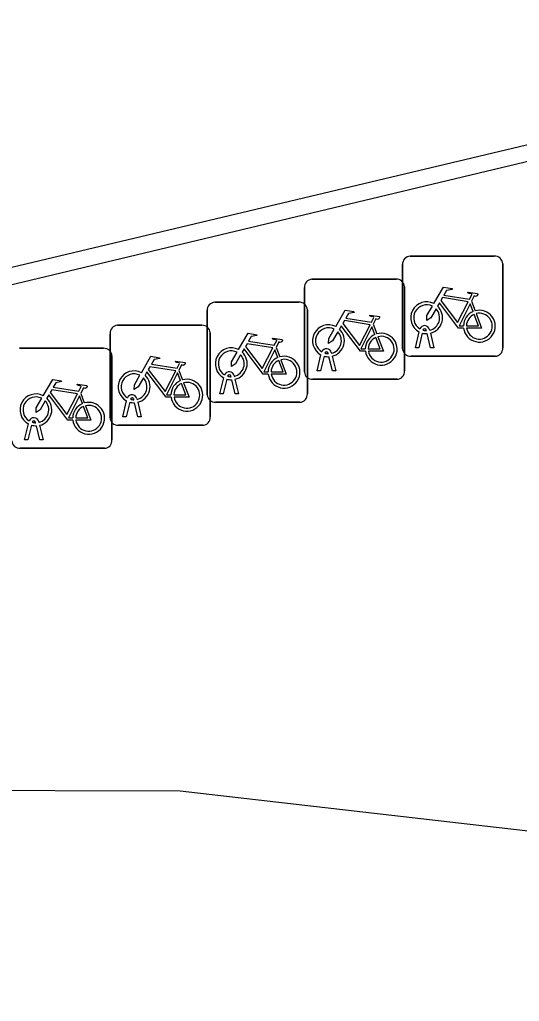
# Model space of a CAD drawing. Extents: x 160676 to 161153, y 383244 to 383713.
# Drawn here: x 160897.18 to 160902.17, y 383453.89 to 383463.69 of the extents above; entities that cross this region are included whole.
import ezdxf

# ---------------------------------------------------------------- set-up
doc = ezdxf.new("R2010")
doc.units = 0
for name, color, linetype in [('IMGEO_Fietsenrek', 7, 'Continuous'), ('IMGEO_Muur', 7, 'Continuous'), ('IMGEO_Rijbaan_lokaal_gesloten', 7, 'Continuous')]:
    doc.layers.add(name, color=color, linetype=linetype)

msp = doc.modelspace()

# ---------------------------------------------------------------- linework, layer by layer
at = {"layer": 'IMGEO_Fietsenrek'}
for p, q in [((160901.0749, 383461.3295), (160901.9158, 383461.3295)), ((160901.9158, 383461.3295), (160901.0749, 383461.3295)), ((160901.9995, 383461.2551), (160901.9995, 383460.4142)), ((160901.9995, 383460.4142), (160901.9995, 383461.2551)), ((160901.0005, 383460.4049), (160901.0005, 383461.2458)), ((160901.0005, 383461.2458), (160901.0005, 383460.4049)), ((160900.0949, 383461.0995), (160900.9358, 383461.0995)), ((160900.9358, 383461.0995), (160900.0949, 383461.0995)), ((160900.0205, 383460.1749), (160900.0205, 383461.0158)), ((160900.0205, 383461.0158), (160900.0205, 383460.1749)), ((160901.0195, 383461.0251), (160901.0195, 383460.1842)), ((160901.0195, 383460.1842), (160901.0195, 383461.0251)), ((160899.1249, 383460.8695), (160899.9658, 383460.8695)), ((160899.9658, 383460.8695), (160899.1249, 383460.8695)), ((160901.6872, 383460.8792), (160901.7235, 383460.784)), ((160899.0505, 383459.9449), (160899.0505, 383460.7858)), ((160899.0505, 383460.7858), (160899.0505, 383459.9449)), ((160900.0495, 383460.7951), (160900.0495, 383459.9542)), ((160900.0495, 383459.9542), (160900.0495, 383460.7951)), ((160898.1549, 383460.6395), (160898.9958, 383460.6395)), ((160898.9958, 383460.6395), (160898.1549, 383460.6395)), ((160899.0795, 383460.5651), (160899.0795, 383459.7242)), ((160899.0795, 383459.7242), (160899.0795, 383460.5651)), ((160900.7072, 383460.6492), (160900.7435, 383460.554)), ((160901.1275, 383460.4143), (160901.1658, 383460.5743)), ((160901.1962, 383460.5621), (160901.1609, 383460.4143)), ((160901.2379, 383460.5859), (160901.2369, 383460.5902)), ((160901.2686, 383460.5974), (160901.2704, 383460.5895)), ((160901.2774, 383460.5603), (160901.3124, 383460.4143)), ((160898.0805, 383459.7149), (160898.0805, 383460.5558)), ((160898.0805, 383460.5558), (160898.0805, 383459.7149)), ((160901.279, 383460.4143), (160901.2451, 383460.556)), ((160897.1749, 383460.4095), (160898.0158, 383460.4095)), ((160898.0158, 383460.4095), (160897.1749, 383460.4095)), ((160899.7372, 383460.4192), (160899.7735, 383460.324)), ((160900.2886, 383460.3674), (160900.2904, 383460.3595)), ((160901.1609, 383460.4143), (160901.1275, 383460.4143)), ((160901.3124, 383460.4143), (160901.279, 383460.4143)), ((160898.0995, 383460.3351), (160898.0995, 383459.4942)), ((160898.0995, 383459.4942), (160898.0995, 383460.3351)), ((160900.1475, 383460.1843), (160900.1858, 383460.3443)), ((160900.2162, 383460.3321), (160900.1809, 383460.1843)), ((160900.2579, 383460.3559), (160900.2569, 383460.3602)), ((160900.299, 383460.1843), (160900.2651, 383460.326)), ((160900.2974, 383460.3303), (160900.3324, 383460.1843)), ((160901.9251, 383460.3305), (160901.0842, 383460.3305)), ((160901.0842, 383460.3305), (160901.9251, 383460.3305)), ((160898.7672, 383460.1892), (160898.8035, 383460.094)), ((160900.1809, 383460.1843), (160900.1475, 383460.1843)), ((160900.3324, 383460.1843), (160900.299, 383460.1843)), ((160899.1775, 383459.9543), (160899.2158, 383460.1143)), ((160899.2462, 383460.1021), (160899.2109, 383459.9543)), ((160899.2879, 383460.1259), (160899.2869, 383460.1302)), ((160899.329, 383459.9543), (160899.2951, 383460.096)), ((160899.3186, 383460.1374), (160899.3204, 383460.1295)), ((160899.3274, 383460.1003), (160899.3624, 383459.9543)), ((160900.9451, 383460.1005), (160900.1042, 383460.1005)), ((160900.1042, 383460.1005), (160900.9451, 383460.1005)), ((160897.7872, 383459.9592), (160897.8235, 383459.864)), ((160898.2075, 383459.7243), (160898.2458, 383459.8843)), ((160898.3179, 383459.8959), (160898.3169, 383459.9002)), ((160898.3486, 383459.9074), (160898.3504, 383459.8995)), ((160899.2109, 383459.9543), (160899.1775, 383459.9543)), ((160899.3624, 383459.9543), (160899.329, 383459.9543)), ((160898.2762, 383459.8721), (160898.2409, 383459.7243)), ((160898.359, 383459.7243), (160898.3251, 383459.866)), ((160898.3574, 383459.8703), (160898.3924, 383459.7243)), ((160899.9751, 383459.8705), (160899.1342, 383459.8705)), ((160899.1342, 383459.8705), (160899.9751, 383459.8705)), ((160898.2409, 383459.7243), (160898.2075, 383459.7243)), ((160898.3924, 383459.7243), (160898.359, 383459.7243)), ((160897.2275, 383459.4943), (160897.2658, 383459.6543)), ((160897.2962, 383459.6421), (160897.2609, 383459.4943)), ((160897.3379, 383459.6659), (160897.3369, 383459.6702)), ((160897.379, 383459.4943), (160897.3451, 383459.636)), ((160897.3686, 383459.6774), (160897.3704, 383459.6695)), ((160897.3774, 383459.6403), (160897.4124, 383459.4943)), ((160899.0051, 383459.6405), (160898.1642, 383459.6405)), ((160898.1642, 383459.6405), (160899.0051, 383459.6405)), ((160897.2609, 383459.4943), (160897.2275, 383459.4943)), ((160897.4124, 383459.4943), (160897.379, 383459.4943)), ((160898.0251, 383459.4105), (160897.1842, 383459.4105)), ((160897.1842, 383459.4105), (160898.0251, 383459.4105))]:
    msp.add_line(p, q, dxfattribs=at)
for points in [[(160901.3131, 383460.8562), (160901.4078, 383461.0197), (160901.494, 383461.0059), (160901.4957, 383460.9972), (160901.4396, 383460.9863), (160901.4134, 383460.941), (160901.6686, 383460.9002)], [(160901.6686, 383460.9002), (160901.6936, 383460.949), (160901.6885, 383460.953), (160901.6653, 383460.9567), (160901.6526, 383460.9642), (160901.6516, 383460.9673), (160901.6538, 383460.9719), (160901.7486, 383460.9568), (160901.7509, 383460.9465), (160901.7415, 383460.9341), (160901.7291, 383460.9277), (160901.7146, 383460.9339), (160901.6872, 383460.8792)], [(160901.6088, 383460.6115), (160901.5591, 383460.6116), (160901.3684, 383460.8633), (160901.3494, 383460.8305)], [(160901.6557, 383460.875), (160901.3989, 383460.916), (160901.3822, 383460.8872), (160901.5492, 383460.6669), (160901.6557, 383460.875)], [(160900.3331, 383460.6262), (160900.4278, 383460.7897), (160900.514, 383460.7759), (160900.5157, 383460.7672), (160900.4596, 383460.7563), (160900.4334, 383460.711), (160900.6886, 383460.6702)], [(160901.3338, 383460.8037), (160901.2822, 383460.7145), (160901.2423, 383460.6885), (160901.2435, 383460.736), (160901.298, 383460.8302)], [(160901.7037, 383460.777), (160901.6744, 383460.8538), (160901.565, 383460.6357), (160901.6077, 383460.6356)], [(160900.6757, 383460.645), (160900.4189, 383460.686), (160900.4022, 383460.6572), (160900.5692, 383460.4369), (160900.6757, 383460.645)], [(160900.6886, 383460.6702), (160900.7136, 383460.719), (160900.7085, 383460.723), (160900.6853, 383460.7267), (160900.6726, 383460.7342), (160900.6716, 383460.7373), (160900.6738, 383460.7419), (160900.7686, 383460.7268), (160900.7709, 383460.7165), (160900.7615, 383460.7041), (160900.7491, 383460.6977), (160900.7346, 383460.7039), (160900.7072, 383460.6492)], [(160901.6377, 383460.6355), (160901.7576, 383460.6353), (160901.7144, 383460.7489)], [(160901.7342, 383460.7558), (160901.7892, 383460.6112), (160901.6391, 383460.6115)], [(160900.3538, 383460.5737), (160900.3022, 383460.4845), (160900.2623, 383460.4585), (160900.2635, 383460.506), (160900.318, 383460.6002)], [(160900.6288, 383460.3815), (160900.5791, 383460.3816), (160900.3884, 383460.6333), (160900.3694, 383460.6005)], [(160900.7237, 383460.547), (160900.6944, 383460.6238), (160900.585, 383460.4057), (160900.6277, 383460.4056)], [(160899.3631, 383460.3962), (160899.4578, 383460.5597), (160899.544, 383460.5459), (160899.5457, 383460.5372), (160899.4896, 383460.5263), (160899.4634, 383460.481), (160899.7186, 383460.4402)], [(160899.7186, 383460.4402), (160899.7436, 383460.489), (160899.7385, 383460.493), (160899.7153, 383460.4967), (160899.7026, 383460.5042), (160899.7016, 383460.5073), (160899.7038, 383460.5119), (160899.7986, 383460.4968), (160899.8009, 383460.4865), (160899.7915, 383460.4741), (160899.7791, 383460.4677), (160899.7646, 383460.4739), (160899.7372, 383460.4192)], [(160900.6577, 383460.4055), (160900.7776, 383460.4053), (160900.7344, 383460.5189)], [(160900.7542, 383460.5258), (160900.8092, 383460.3812), (160900.6591, 383460.3815)], [(160899.3838, 383460.3437), (160899.3322, 383460.2545), (160899.2923, 383460.2285), (160899.2935, 383460.276), (160899.348, 383460.3702)], [(160899.6588, 383460.1515), (160899.6091, 383460.1516), (160899.4184, 383460.4033), (160899.3994, 383460.3705)], [(160899.7057, 383460.415), (160899.4489, 383460.456), (160899.4322, 383460.4272), (160899.5992, 383460.2069), (160899.7057, 383460.415)], [(160899.7537, 383460.317), (160899.7244, 383460.3938), (160899.615, 383460.1757), (160899.6577, 383460.1756)], [(160898.3931, 383460.1662), (160898.4878, 383460.3297), (160898.574, 383460.3159), (160898.5757, 383460.3072), (160898.5196, 383460.2963), (160898.4934, 383460.251), (160898.7486, 383460.2102)], [(160898.7486, 383460.2102), (160898.7736, 383460.259), (160898.7685, 383460.263), (160898.7453, 383460.2667), (160898.7326, 383460.2742), (160898.7316, 383460.2773), (160898.7338, 383460.2819), (160898.8286, 383460.2668), (160898.8309, 383460.2565), (160898.8215, 383460.2441), (160898.8091, 383460.2377), (160898.7946, 383460.2439), (160898.7672, 383460.1892)], [(160899.6877, 383460.1755), (160899.8076, 383460.1753), (160899.7644, 383460.2889)], [(160899.7842, 383460.2958), (160899.8392, 383460.1512), (160899.6891, 383460.1515)], [(160898.6888, 383459.9215), (160898.6391, 383459.9216), (160898.4484, 383460.1733), (160898.4294, 383460.1405)], [(160898.7357, 383460.185), (160898.4789, 383460.226), (160898.4622, 383460.1972), (160898.6292, 383459.9769), (160898.7357, 383460.185)], [(160897.4131, 383459.9362), (160897.5078, 383460.0997), (160897.594, 383460.0859), (160897.5957, 383460.0772), (160897.5396, 383460.0663), (160897.5134, 383460.021), (160897.7686, 383459.9802)], [(160898.4138, 383460.1137), (160898.3622, 383460.0245), (160898.3223, 383459.9985), (160898.3235, 383460.046), (160898.378, 383460.1402)], [(160898.7837, 383460.087), (160898.7544, 383460.1638), (160898.645, 383459.9457), (160898.6877, 383459.9456)], [(160897.7557, 383459.955), (160897.4989, 383459.996), (160897.4822, 383459.9672), (160897.6492, 383459.7469), (160897.7557, 383459.955)], [(160897.7686, 383459.9802), (160897.7936, 383460.029), (160897.7885, 383460.033), (160897.7653, 383460.0367), (160897.7526, 383460.0442), (160897.7516, 383460.0473), (160897.7538, 383460.0519), (160897.8486, 383460.0368), (160897.8509, 383460.0265), (160897.8415, 383460.0141), (160897.8291, 383460.0077), (160897.8146, 383460.0139), (160897.7872, 383459.9592)], [(160898.7177, 383459.9455), (160898.8376, 383459.9453), (160898.7944, 383460.0589)], [(160898.8142, 383460.0658), (160898.8692, 383459.9212), (160898.7191, 383459.9215)], [(160897.4338, 383459.8837), (160897.3822, 383459.7945), (160897.3423, 383459.7685), (160897.3435, 383459.816), (160897.398, 383459.9102)], [(160897.7088, 383459.6915), (160897.6591, 383459.6916), (160897.4684, 383459.9433), (160897.4494, 383459.9105)], [(160897.8037, 383459.857), (160897.7744, 383459.9338), (160897.665, 383459.7157), (160897.7077, 383459.7156)], [(160897.7377, 383459.7155), (160897.8576, 383459.7153), (160897.8144, 383459.8289)], [(160897.8342, 383459.8358), (160897.8892, 383459.6912), (160897.7391, 383459.6915)]]:
    msp.add_lwpolyline(points, dxfattribs=at)
for centre, radius, start, end in [((160901.0782, 383461.2516), 0.0779, 92.4484, 184.28452), ((160901.0782, 383461.2516), 0.0779, 92.4484, 184.28452), ((160901.9216, 383461.2518), 0.0779, 2.4484, 94.28452), ((160901.9216, 383461.2518), 0.0779, 2.4484, 94.28452), ((160900.0982, 383461.0216), 0.0779, 92.4484, 184.28452), ((160900.0982, 383461.0216), 0.0779, 92.4484, 184.28452), ((160900.9416, 383461.0218), 0.0779, 2.4484, 94.28452), ((160900.9416, 383461.0218), 0.0779, 2.4484, 94.28452), ((160899.1282, 383460.7916), 0.0779, 92.4484, 184.28452), ((160899.1282, 383460.7916), 0.0779, 92.4484, 184.28452), ((160899.9716, 383460.7918), 0.0779, 2.4484, 94.28452), ((160899.9716, 383460.7918), 0.0779, 2.4484, 94.28452), ((160901.2401, 383460.7149), 0.159, 62.67661, 242.13685), ((160901.2401, 383460.7149), 0.129, 63.31916, 238.90302), ((160901.2401, 383460.7149), 0.129, 283.60429, 43.43025), ((160901.2401, 383460.7149), 0.159, 283.5766, 46.60424), ((160901.7667, 383460.6309), 0.159, 113.3408, 178.32165), ((160901.7667, 383460.6309), 0.159, 187.0065, 105.77075), ((160901.7667, 383460.6309), 0.129, 188.67146, 104.58832), ((160901.7667, 383460.6309), 0.129, 113.92302, 177.95563), ((160898.1582, 383460.5616), 0.0779, 92.4484, 184.28452), ((160898.1582, 383460.5616), 0.0779, 92.4484, 184.28452), ((160899.0016, 383460.5618), 0.0779, 2.4484, 94.28452), ((160899.0016, 383460.5618), 0.0779, 2.4484, 94.28452), ((160900.2601, 383460.4849), 0.159, 62.67661, 242.13685), ((160900.2601, 383460.4849), 0.129, 63.31916, 238.90302), ((160900.2601, 383460.4849), 0.129, 283.60429, 43.43025), ((160900.2601, 383460.4849), 0.159, 283.5766, 46.60424), ((160901.2199, 383460.5863), 0.0499, 12.8025, 158.69338), ((160901.2401, 383460.7149), 0.159, 253.99666, 271.78671), ((160901.2199, 383460.5863), 0.0174, 12.8025, 163.45023), ((160901.2401, 383460.7149), 0.129, 253.41502, 269.02044), ((160900.7867, 383460.4009), 0.159, 113.3408, 178.32165), ((160900.7867, 383460.4009), 0.159, 187.0065, 105.77075), ((160900.7867, 383460.4009), 0.129, 113.92302, 177.95563), ((160900.7867, 383460.4009), 0.129, 188.67146, 104.58832), ((160898.0216, 383460.3318), 0.0779, 2.4484, 94.28452), ((160898.0216, 383460.3318), 0.0779, 2.4484, 94.28452), ((160899.2901, 383460.2549), 0.159, 62.67661, 242.13685), ((160899.2901, 383460.2549), 0.129, 63.31916, 238.90302), ((160899.2901, 383460.2549), 0.159, 283.5766, 46.60424), ((160900.2399, 383460.3563), 0.0499, 12.8025, 158.69338), ((160900.2399, 383460.3563), 0.0174, 12.8025, 163.45023), ((160901.0784, 383460.4082), 0.0779, 182.4484, 274.28452), ((160901.0784, 383460.4082), 0.0779, 182.4484, 274.28452), ((160901.9218, 383460.4084), 0.0779, 272.4484, 4.28452), ((160901.9218, 383460.4084), 0.0779, 272.4484, 4.28452), ((160899.2901, 383460.2549), 0.129, 283.60429, 43.43025), ((160899.8167, 383460.1709), 0.159, 113.3408, 178.32165), ((160899.8167, 383460.1709), 0.159, 187.0065, 105.77075), ((160899.8167, 383460.1709), 0.129, 113.92302, 177.95563), ((160899.8167, 383460.1709), 0.129, 188.67146, 104.58832), ((160900.2601, 383460.4849), 0.159, 253.99666, 271.78671), ((160900.2601, 383460.4849), 0.129, 253.41502, 269.02044), ((160898.3201, 383460.0249), 0.159, 62.67661, 242.13685), ((160899.2699, 383460.1263), 0.0499, 12.8025, 158.69338), ((160900.0984, 383460.1782), 0.0779, 182.4484, 274.28452), ((160900.0984, 383460.1782), 0.0779, 182.4484, 274.28452), ((160900.9418, 383460.1784), 0.0779, 272.4484, 4.28452), ((160900.9418, 383460.1784), 0.0779, 272.4484, 4.28452), ((160898.3201, 383460.0249), 0.129, 63.31916, 238.90302), ((160898.3201, 383460.0249), 0.129, 283.60429, 43.43025), ((160898.3201, 383460.0249), 0.159, 283.5766, 46.60424), ((160898.8467, 383459.9409), 0.159, 113.3408, 178.32165), ((160898.8467, 383459.9409), 0.159, 187.0065, 105.77075), ((160898.8467, 383459.9409), 0.129, 188.67146, 104.58832), ((160899.2901, 383460.2549), 0.159, 253.99666, 271.78671), ((160899.2699, 383460.1263), 0.0174, 12.8025, 163.45023), ((160899.2901, 383460.2549), 0.129, 253.41502, 269.02044), ((160898.8467, 383459.9409), 0.129, 113.92302, 177.95563), ((160897.3401, 383459.7949), 0.159, 62.67661, 242.13685), ((160897.3401, 383459.7949), 0.129, 63.31916, 238.90302), ((160897.3401, 383459.7949), 0.129, 283.60429, 43.43025), ((160897.3401, 383459.7949), 0.159, 283.5766, 46.60424), ((160898.2999, 383459.8963), 0.0499, 12.8025, 158.69338), ((160898.2999, 383459.8963), 0.0174, 12.8025, 163.45023), ((160898.3201, 383460.0249), 0.129, 253.41502, 269.02044), ((160899.1284, 383459.9482), 0.0779, 182.4484, 274.28452), ((160899.1284, 383459.9482), 0.0779, 182.4484, 274.28452), ((160899.9718, 383459.9484), 0.0779, 272.4484, 4.28452), ((160899.9718, 383459.9484), 0.0779, 272.4484, 4.28452), ((160897.8667, 383459.7109), 0.159, 113.3408, 178.32165), ((160897.8667, 383459.7109), 0.159, 187.0065, 105.77075), ((160897.8667, 383459.7109), 0.129, 113.92302, 177.95563), ((160897.8667, 383459.7109), 0.129, 188.67146, 104.58832), ((160898.3201, 383460.0249), 0.159, 253.99666, 271.78671), ((160897.3199, 383459.6663), 0.0499, 12.8025, 158.69338), ((160897.3199, 383459.6663), 0.0174, 12.8025, 163.45023), ((160898.1584, 383459.7182), 0.0779, 182.4484, 274.28452), ((160898.1584, 383459.7182), 0.0779, 182.4484, 274.28452), ((160899.0018, 383459.7184), 0.0779, 272.4484, 4.28452), ((160899.0018, 383459.7184), 0.0779, 272.4484, 4.28452), ((160897.3401, 383459.7949), 0.159, 253.99666, 271.78671), ((160897.3401, 383459.7949), 0.129, 253.41502, 269.02044), ((160897.1784, 383459.4882), 0.0779, 182.4484, 274.28452), ((160897.1784, 383459.4882), 0.0779, 182.4484, 274.28452), ((160898.0218, 383459.4884), 0.0779, 272.4484, 4.28452), ((160898.0218, 383459.4884), 0.0779, 272.4484, 4.28452)]:
    msp.add_arc(centre, radius, start, end, dxfattribs=at)
at = {"layer": 'IMGEO_Muur'}
for points in [[(160907.56, 383463.54), (160907.525, 383463.693), (160907.291, 383463.641), (160875.662, 383456.12), (160852.921, 383450.748), (160850.843, 383450.265), (160849.73, 383455.007), (160850.669, 383455.219), (160850.615, 383455.393)], [(160906.15, 383463.208), (160875.621, 383455.906), (160852.917, 383450.548), (160850.704, 383450.032)]]:
    msp.add_lwpolyline(points, dxfattribs=at)
at = {"layer": 'IMGEO_Rijbaan_lokaal_gesloten'}
msp.add_lwpolyline([(160891.056, 383455.347), (160892.921, 383455.723), (160894.432, 383455.904), (160896.277, 383455.996), (160898.78, 383455.99), (160906.277, 383455.126)], dxfattribs=at)

doc.saveas('drawing.dxf')
